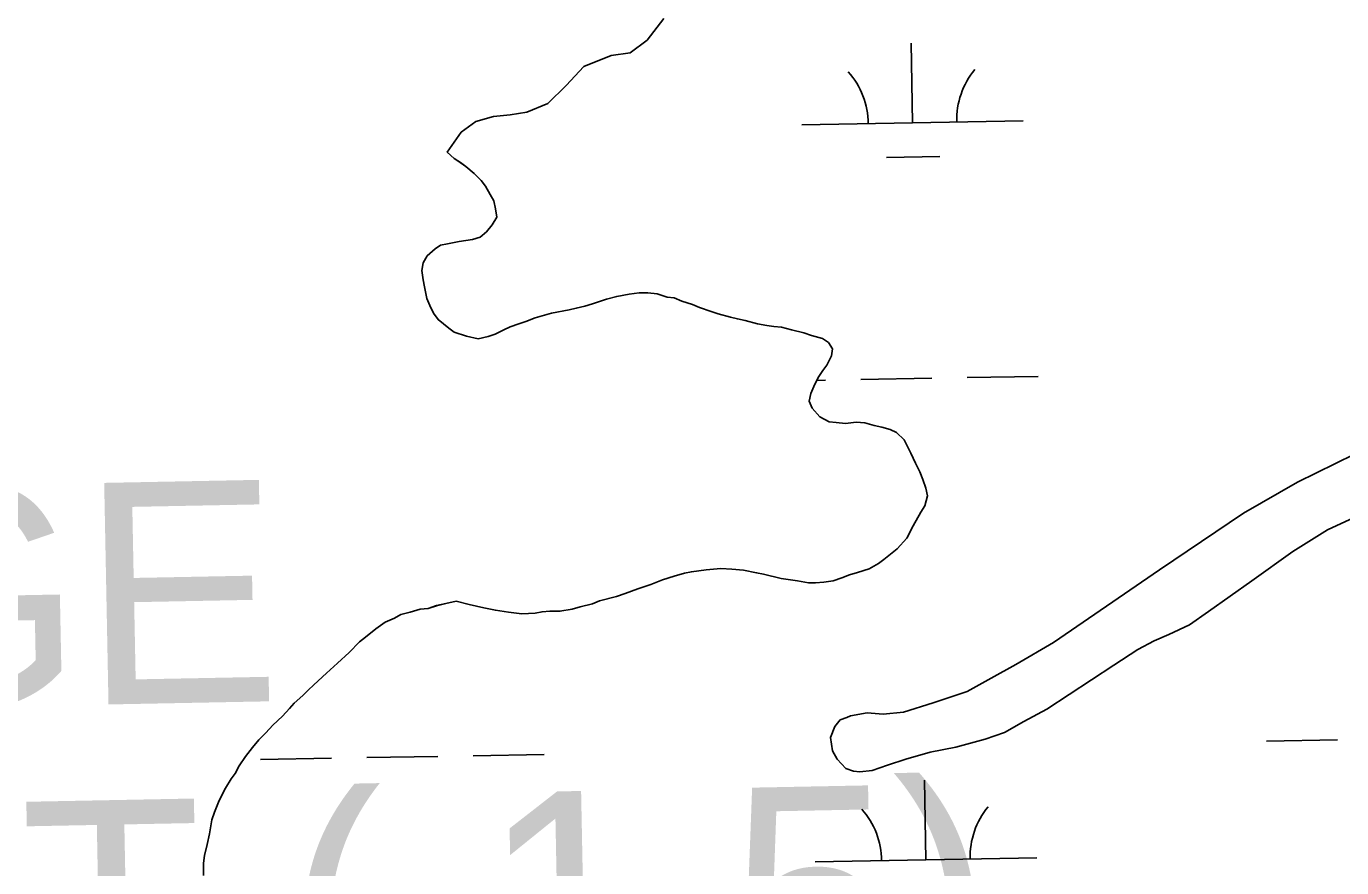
# Model space of a CAD drawing. Extents: x 3925854 to 3964121, y 224593 to 250589.
# Drawn here: x 3945031 to 3945625, y 235324 to 235704 of the extents above; entities that cross this region are included whole.
import ezdxf

# ---------------------------------------------------------------- set-up
doc = ezdxf.new("R2010")
doc.units = 0
for name, color, linetype in [('V-CHAN-NAID', 7, 'Continuous'), ('V-TOPO-SHOR', 7, 'Continuous'), ('V-WETL-SWMP', 7, 'Continuous')]:
    doc.layers.add(name, color=color, linetype=linetype)

msp = doc.modelspace()

# ---------------------------------------------------------------- linework, layer by layer
at = {"layer": 'V-TOPO-SHOR'}
for points in [[(3945221.064, 235646.762), (3945227.307, 235655.775), (3945234.018, 235660.584), (3945241.921, 235662.929), (3945249.454, 235663.703), (3945256.99, 235664.827), (3945266.489, 235668.724), (3945274.642, 235676.839), (3945282.629, 235685.479), (3945294.94, 235690.388), (3945303.527, 235691.674), (3945311.299, 235697.343), (3945318.776, 235707.04)], [(3945221.064, 235646.762), (3945224.175, 235643.921), (3945226.95, 235642.135), (3945229.375, 235640.353), (3945233.182, 235637.155), (3945236.289, 235633.964), (3945238.356, 235631.488), (3945240.404, 235627.613), (3945242.116, 235624.791), (3945242.767, 235621.283), (3945243.416, 235617.426), (3945241.272, 235613.957), (3945238.782, 235610.84), (3945235.949, 235608.429), (3945232.439, 235607.426), (3945226.477, 235606.455), (3945221.218, 235605.474), (3945218.06, 235604.819), (3945215.588, 235603.1), (3945212.047, 235600), (3945210.257, 235596.874), (3945209.512, 235593.387), (3945210.155, 235589.178), (3945210.812, 235586.02), (3945211.793, 235580.761), (3945213.151, 235577.595), (3945214.853, 235574.072), (3945216.915, 235571.246), (3945221.761, 235567.332), (3945224.185, 235565.552), (3945229.76, 235563.73), (3945234.993, 235562.609), (3945239.554, 235563.599), (3945242.716, 235564.606), (3945246.593, 235566.654), (3945249.409, 235568.016), (3945253.275, 235569.366), (3945256.437, 235570.371), (3945260.658, 235572.065), (3945268.031, 235574.068), (3945276.1, 235575.708), (3945279.258, 235576.368), (3945283.119, 235577.365), (3945286.631, 235578.369), (3945292.955, 235580.384), (3945297.52, 235581.723), (3945303.132, 235582.698), (3945307.689, 235583.337), (3945311.537, 235583.286), (3945315.729, 235582.88), (3945320.257, 235581.42), (3945323.403, 235581.029), (3945326.88, 235579.583), (3945331.761, 235578.121), (3945334.89, 235576.679), (3945340.113, 235574.861), (3945343.248, 235573.769), (3945348.827, 235572.296), (3945351.964, 235571.555)], [(3945351.964, 235571.555), (3945355.452, 235570.81), (3945361.033, 235569.335), (3945365.221, 235568.579), (3945368.365, 235568.188), (3945371.857, 235567.793), (3945376.391, 235566.683), (3945381.97, 235565.208), (3945385.453, 235564.113), (3945390.332, 235562.648), (3945393.107, 235560.862), (3945394.819, 235558.04), (3945394.428, 235554.899), (3945392.271, 235550.729), (3945390.491, 235548.302), (3945388.705, 235545.527), (3945386.909, 235542.054), (3945385.105, 235537.878), (3945384.36, 235534.39), (3945385.715, 235531.224), (3945389.162, 235527.328), (3945393.334, 235525.174), (3945396.476, 235524.783), (3945400.67, 235524.377), (3945405.577, 235525.012), (3945409.419, 235524.611), (3945413.603, 235523.507), (3945417.091, 235522.759), (3945420.925, 235521.66), (3945423.706, 235520.224), (3945427.161, 235517.029), (3945430.231, 235511.041), (3945432.268, 235506.465), (3945434.316, 235502.591), (3945435.67, 235499.072), (3945437.018, 235495.208), (3945437.671, 235491.699), (3945436.561, 235487.165), (3945434.775, 235484.39), (3945431.193, 235478.142), (3945428.322, 235472.581), (3945424.058, 235467.74), (3945418.047, 235462.921), (3945415.575, 235461.205), (3945411.344, 235458.813), (3945406.075, 235457.131), (3945402.562, 235456.13), (3945399.048, 235454.776), (3945395.179, 235453.428), (3945390.975, 235452.785), (3945387.12, 235452.486), (3945383.972, 235452.527), (3945379.086, 235453.291), (3945371.752, 235454.438), (3945363.73, 235456.296), (3945360.593, 235457.037), (3945354.659, 235458.163), (3945349.417, 235458.583), (3945344.526, 235458.999), (3945337.87, 235458.387), (3945331.21, 235457.424), (3945328.052, 235456.769), (3945323.487, 235455.429), (3945318.215, 235453.75), (3945312.942, 235451.72), (3945306.966, 235449.699), (3945301.342, 235447.676), (3945297.475, 235446.328), (3945289.752, 235444.331), (3945286.586, 235442.973), (3945280.97, 235441.648), (3945277.458, 235440.645), (3945271.847, 235439.67), (3945267.3, 235439.729), (3945263.798, 235439.426), (3945260.64, 235438.769), (3945254.688, 235438.499), (3945248.751, 235439.277), (3945242.814, 235440.055), (3945237.581, 235441.173), (3945230.952, 235442.66), (3945225.025, 235444.139), (3945220.464, 235443.15), (3945216.252, 235442.156), (3945212.387, 235440.809), (3945208.883, 235440.506), (3945204.318, 235439.166), (3945200.105, 235438.173), (3945197.285, 235436.461), (3945193.064, 235434.767), (3945188.825, 235431.675), (3945184.227, 235427.888), (3945181.401, 235425.825), (3945176.787, 235420.988), (3945171.474, 235416.161), (3945166.518, 235411.678), (3945160.851, 235406.507), (3945158.371, 235404.09), (3945155.891, 235401.673), (3945151.996, 235398.227), (3945149.864, 235395.806)], [(3945638.973, 235514.744), (3945604.638, 235497.88), (3945580.312, 235483.86), (3945542.363, 235458.299), (3945494.521, 235425.52), (3945477.597, 235415.6), (3945466.495, 235409.45), (3945455.571, 235403.472), (3945447.487, 235400.778), (3945440.282, 235398.251), (3945426.931, 235394.055), (3945417.648, 235393.127), (3945410.484, 235393.748), (3945402.945, 235392.447), (3945401.36, 235391.769), (3945398.372, 235390.586), (3945395.884, 235387.645), (3945393.893, 235382.596), (3945394.864, 235376.637), (3945396.914, 235372.936), (3945400.881, 235368.684), (3945404.362, 235367.414), (3945407.158, 235367.204), (3945412.763, 235367.828), (3945419.618, 235370.185), (3945427.875, 235372.874), (3945438.939, 235376.053), (3945450.514, 235378.349), (3945463.681, 235381.847), (3945472.467, 235384.88), (3945481.103, 235389.838), (3945491.501, 235395.472), (3945521.852, 235415.362), (3945532.616, 235422.391), (3945540.016, 235426.317), (3945546.526, 235429.205), (3945555.855, 235433.454), (3945564.506, 235439.461), (3945584.107, 235453.371), (3945602.476, 235466.597), (3945618.174, 235476.36), (3945630.142, 235481.973)], [(3945149.864, 235395.806), (3945146.671, 235392.349), (3945142.415, 235388.208), (3945139.222, 235384.751), (3945136.031, 235381.644), (3945133.187, 235378.185), (3945129.984, 235374.027), (3945127.129, 235369.868), (3945125.335, 235366.393), (3945123.553, 235363.968), (3945121.048, 235359.802), (3945118.175, 235354.244), (3945116.006, 235349.023), (3945114.91, 235345.54), (3945113.778, 235339.257), (3945112.664, 235334.374), (3945111.55, 235329.49), (3945111.154, 235325.998), (3945111.079, 235320.401)]]:
    msp.add_lwpolyline(points, dxfattribs=at)
at = {"layer": 'V-WETL-SWMP'}
for p, q in [((3945430.94, 235660.041), (3945430.285, 235696.035)), ((3945380.948, 235659.132), (3945480.932, 235660.95)), ((3945419.222, 235644.395), (3945443.218, 235644.831)), ((3945387.815, 235543.806), (3945391.637, 235543.876)), ((3945407.635, 235544.166), (3945439.629, 235544.748)), ((3945455.627, 235545.039), (3945487.621, 235545.621)), ((3945590.632, 235380.965), (3945622.627, 235381.547)), ((3945136.799, 235372.713), (3945168.794, 235373.295)), ((3945184.791, 235373.586), (3945216.786, 235374.168)), ((3945232.783, 235374.459), (3945264.778, 235375.04)), ((3945436.988, 235327.421), (3945436.333, 235363.415)), ((3945386.996, 235326.512), (3945486.98, 235328.33))]:
    msp.add_line(p, q, dxfattribs=at)
for points in [[(3945279.258, 235576.367), (3945276.1, 235575.709), (3945268.032, 235574.067), (3945260.658, 235572.066), (3945256.437, 235570.372), (3945253.275, 235569.365), (3945249.409, 235568.016), (3945246.592, 235566.654), (3945242.716, 235564.607), (3945239.554, 235563.599), (3945234.993, 235562.61), (3945229.76, 235563.729), (3945224.186, 235565.552), (3945221.761, 235567.333), (3945216.915, 235571.246), (3945214.853, 235574.072), (3945213.15, 235577.594), (3945211.793, 235580.76), (3945210.813, 235586.021), (3945210.155, 235589.179), (3945209.511, 235593.386), (3945210.257, 235596.874), (3945212.048, 235599.999), (3945215.588, 235603.101), (3945218.059, 235604.818), (3945221.217, 235605.475), (3945226.478, 235606.455), (3945232.438, 235607.426), (3945235.95, 235608.429), (3945238.781, 235610.84), (3945241.271, 235613.956), (3945243.417, 235617.426), (3945242.768, 235621.283), (3945242.115, 235624.79), (3945240.403, 235627.612), (3945238.355, 235631.488), (3945236.289, 235633.964), (3945233.182, 235637.154), (3945229.376, 235640.353), (3945226.951, 235642.135), (3945224.176, 235643.921), (3945221.065, 235646.761), (3945227.307, 235655.775), (3945234.018, 235660.584), (3945241.921, 235662.928), (3945249.454, 235663.703), (3945256.991, 235664.827), (3945266.488, 235668.725), (3945274.643, 235676.838), (3945282.629, 235685.479), (3945294.94, 235690.389), (3945303.528, 235691.674), (3945311.3, 235697.344), (3945318.776, 235707.041)], [(3945216.252, 235442.157), (3945220.464, 235443.15), (3945225.025, 235444.139), (3945230.953, 235442.661), (3945237.581, 235441.174), (3945242.814, 235440.055), (3945248.751, 235439.277), (3945254.689, 235438.498), (3945260.64, 235438.769), (3945263.797, 235439.427), (3945267.3, 235439.73), (3945271.847, 235439.67), (3945277.458, 235440.645), (3945280.97, 235441.648), (3945286.585, 235442.973), (3945289.752, 235444.331), (3945297.475, 235446.327), (3945301.342, 235447.676), (3945306.966, 235449.7), (3945312.941, 235451.72), (3945318.215, 235453.749), (3945323.486, 235455.429), (3945328.052, 235456.768), (3945331.209, 235457.425), (3945337.869, 235458.387), (3945344.525, 235458.998), (3945349.417, 235458.583), (3945354.659, 235458.164), (3945360.592, 235457.036), (3945363.731, 235456.295), (3945371.753, 235454.439), (3945379.085, 235453.292), (3945383.973, 235452.527), (3945387.121, 235452.486), (3945390.974, 235452.785), (3945395.18, 235453.428), (3945399.047, 235454.777), (3945402.563, 235456.129), (3945406.075, 235457.132), (3945411.345, 235458.812), (3945415.575, 235461.205), (3945418.047, 235462.921), (3945424.059, 235467.74), (3945428.321, 235472.581), (3945431.194, 235478.141), (3945434.775, 235484.391), (3945436.561, 235487.166), (3945437.671, 235491.7), (3945437.018, 235495.207), (3945435.67, 235499.073), (3945434.317, 235502.59), (3945432.269, 235506.465), (3945430.231, 235511.04), (3945427.161, 235517.029), (3945423.705, 235520.223), (3945420.925, 235521.66), (3945417.091, 235522.76), (3945413.603, 235523.506), (3945409.419, 235524.611), (3945405.576, 235525.012), (3945400.669, 235524.377), (3945396.476, 235524.783), (3945393.333, 235525.174), (3945389.163, 235527.329), (3945385.716, 235531.223), (3945384.359, 235534.39), (3945385.105, 235537.878), (3945386.909, 235542.053), (3945388.705, 235545.528), (3945390.491, 235548.303), (3945392.272, 235550.728), (3945394.427, 235554.898), (3945394.818, 235558.041), (3945393.106, 235560.863), (3945390.331, 235562.649), (3945385.453, 235564.113), (3945381.969, 235565.209), (3945376.39, 235566.682), (3945371.857, 235567.792), (3945368.364, 235568.188), (3945365.22, 235568.58), (3945361.032, 235569.335), (3945355.453, 235570.809), (3945351.965, 235571.555), (3945348.826, 235572.296), (3945343.248, 235573.769), (3945340.113, 235574.86), (3945334.89, 235576.679), (3945331.76, 235578.12), (3945326.881, 235579.584), (3945323.402, 235581.03), (3945320.258, 235581.421), (3945315.729, 235582.881), (3945311.537, 235583.286), (3945307.689, 235583.337), (3945303.132, 235582.698), (3945297.521, 235581.723), (3945292.955, 235580.384), (3945286.631, 235578.368), (3945283.119, 235577.365), (3945279.258, 235576.367)], [(3945638.974, 235514.744), (3945604.639, 235497.881), (3945580.313, 235483.86), (3945542.363, 235458.298), (3945494.522, 235425.521), (3945477.597, 235415.599), (3945466.495, 235409.449), (3945455.57, 235403.471), (3945447.488, 235400.779), (3945440.282, 235398.251), (3945426.932, 235394.055), (3945417.648, 235393.128), (3945410.484, 235393.748), (3945402.945, 235392.448), (3945401.361, 235391.77), (3945398.372, 235390.585), (3945395.884, 235387.644), (3945393.893, 235382.597), (3945394.863, 235376.637), (3945396.913, 235372.936), (3945400.88, 235368.685), (3945404.362, 235367.415), (3945407.158, 235367.203), (3945412.764, 235367.828), (3945419.618, 235370.186)], [(3945419.618, 235370.186), (3945427.875, 235372.875), (3945438.938, 235376.052), (3945450.514, 235378.348), (3945463.68, 235381.847), (3945472.467, 235384.879), (3945481.104, 235389.838), (3945491.5, 235395.473), (3945521.852, 235415.362), (3945532.616, 235422.392), (3945540.015, 235426.317), (3945546.526, 235429.204), (3945555.854, 235433.454), (3945564.505, 235439.462), (3945584.107, 235453.371), (3945602.475, 235466.597), (3945618.173, 235476.36), (3945630.143, 235481.974)], [(3945111.079, 235320.4), (3945111.154, 235325.997), (3945111.55, 235329.49), (3945112.664, 235334.374), (3945113.778, 235339.257), (3945114.911, 235345.539), (3945116.007, 235349.024), (3945118.175, 235354.243), (3945121.048, 235359.802), (3945123.552, 235363.967), (3945125.334, 235366.393), (3945127.129, 235369.868), (3945129.983, 235374.028), (3945133.187, 235378.184), (3945136.032, 235381.645), (3945139.222, 235384.751), (3945142.416, 235388.208), (3945146.67, 235392.349), (3945149.864, 235395.806), (3945151.995, 235398.226), (3945155.89, 235401.673), (3945158.371, 235404.09), (3945160.852, 235406.506), (3945166.518, 235411.678), (3945171.475, 235416.161), (3945176.787, 235420.989), (3945181.4, 235425.825), (3945184.226, 235427.887), (3945188.824, 235431.675), (3945193.064, 235434.767), (3945197.284, 235436.46), (3945200.106, 235438.172), (3945204.318, 235439.166), (3945208.883, 235440.505), (3945212.386, 235440.808), (3945216.252, 235442.157)]]:
    msp.add_lwpolyline(points, dxfattribs=at)
for centre, start, end in [((3945486.165, 235661.52), 140.269876, 181.813534), ((3945375.697, 235659.512), 0.269879, 41.813537), ((3945381.745, 235326.892), 0.269879, 41.813537), ((3945492.213, 235328.9), 140.269876, 181.813534)]:
    msp.add_arc(centre, 35.246, start, end, dxfattribs=at)

# ---------------------------------------------------------------- texts
at = {"layer": 'V-CHAN-NAID'}
for s, p in [('HEAD RANGE', (3944262.379, 235381.882)), ('EAST FRONT (-1.5)', (3944264.982, 235238.72))]:
    msp.add_text(s, height=100, rotation=1.11601, dxfattribs=at).set_placement(p)

doc.saveas('drawing.dxf')
